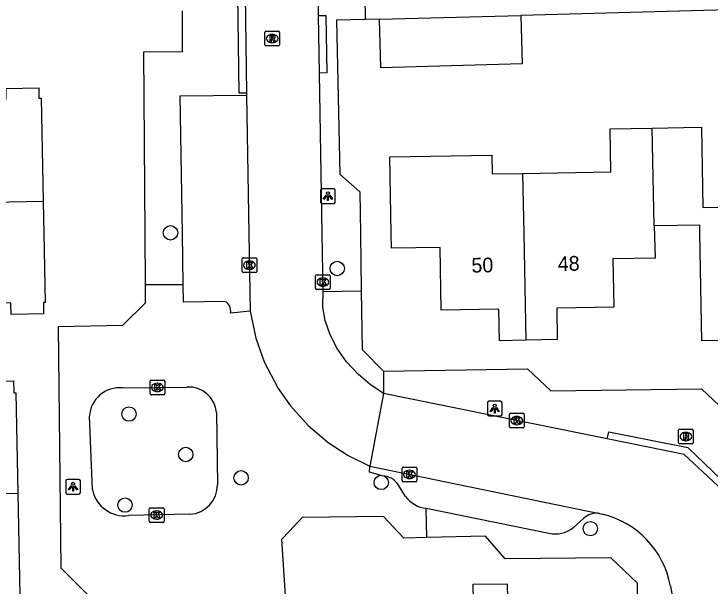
# Model space of a CAD drawing. Extents: x 157321 to 158827, y 386650 to 388532.
# Drawn here: x 157981.24 to 158028.63, y 387726.03 to 387764.93 of the extents above; entities that cross this region are included whole.
import ezdxf

# ---------------------------------------------------------------- set-up
doc = ezdxf.new("R2010")
doc.units = 0
for name, color, linetype in [('IMGEO_Boom', 7, 'Continuous'), ('IMGEO_Kolk', 7, 'Continuous'), ('IMGEO_Lichtpunt', 7, 'Continuous'), ('IMGEO_Pand', 7, 'Continuous'), ('IMGEO_Pand_nummerreeks', 7, 'Continuous'), ('IMGEO_Rijbaan_lokaal_open', 7, 'Continuous'), ('IMGEO_Rioolput', 7, 'Continuous'), ('IMGEO_Voetpad_open', 7, 'Continuous')]:
    doc.layers.add(name, color=color, linetype=linetype)

msp = doc.modelspace()

# ---------------------------------------------------------------- linework, layer by layer
at = {"layer": 'IMGEO_Boom'}
for centre in [(157991.9, 387750.043), (158003.247, 387747.618), (157989.076, 387737.722), (157992.942, 387734.97), (157996.708, 387733.386), (158006.244, 387733.069), (157988.805, 387731.529), (158020.477, 387729.929)]:
    msp.add_circle(centre, 0.489, dxfattribs=at)
at = {"layer": 'IMGEO_Kolk'}
for p, q in [((157996.768, 387747.421), (157996.768, 387748.273)), ((157996.843, 387748.347), (157997.695, 387748.347)), ((157997.256, 387748.127), (157997.281, 387748.127)), ((157997.769, 387748.273), (157997.769, 387747.421)), ((157997.279, 387747.567), (157997.254, 387747.567)), ((157997.695, 387747.347), (157996.843, 387747.347)), ((158001.775, 387746.27), (158001.775, 387747.122)), ((158001.85, 387747.196), (158002.702, 387747.196)), ((158002.263, 387746.976), (158002.288, 387746.976)), ((158002.776, 387747.122), (158002.776, 387746.27)), ((158002.702, 387746.196), (158001.85, 387746.196)), ((158002.286, 387746.416), (158002.261, 387746.416)), ((157990.507, 387739.109), (157990.507, 387739.961)), ((157990.582, 387740.035), (157991.434, 387740.035)), ((157991.508, 387739.961), (157991.508, 387739.109)), ((157990.995, 387739.815), (157991.02, 387739.815)), ((157991.434, 387739.035), (157990.582, 387739.035)), ((157991.018, 387739.255), (157990.993, 387739.255)), ((158014.969, 387736.85), (158014.969, 387737.702)), ((158015.044, 387737.776), (158015.896, 387737.776)), ((158015.457, 387737.556), (158015.482, 387737.556)), ((158015.97, 387737.702), (158015.97, 387736.85)), ((158015.48, 387736.996), (158015.455, 387736.996)), ((158015.896, 387736.776), (158015.044, 387736.776)), ((158007.663, 387733.192), (158007.663, 387734.044)), ((158007.738, 387734.118), (158008.59, 387734.118)), ((158008.151, 387733.898), (158008.176, 387733.898)), ((158008.664, 387734.044), (158008.664, 387733.192)), ((158008.174, 387733.338), (158008.149, 387733.338)), ((158008.59, 387733.118), (158007.738, 387733.118)), ((157990.535, 387731.355), (157991.387, 387731.355)), ((157990.46, 387730.429), (157990.46, 387731.281)), ((157990.948, 387731.135), (157990.973, 387731.135)), ((157991.461, 387731.281), (157991.461, 387730.429)), ((157990.971, 387730.575), (157990.946, 387730.575)), ((157991.387, 387730.355), (157990.535, 387730.355))]:
    msp.add_line(p, q, dxfattribs=at)
for points in [[(157996.768, 387747.421), (157996.768, 387748.273)], [(157996.843, 387748.347), (157997.695, 387748.347)], [(157997.089, 387748.047), (157997.212, 387748.047), (157997.212, 387747.896), (157997.342, 387748.047), (157997.506, 387748.047), (157997.36, 387747.896), (157997.513, 387747.647), (157997.361, 387747.647), (157997.276, 387747.811), (157997.212, 387747.744), (157997.212, 387747.647), (157997.089, 387747.647), (157997.089, 387748.047)], [(157997.769, 387748.273), (157997.769, 387747.421)], [(157997.695, 387747.347), (157996.843, 387747.347)], [(158001.775, 387746.27), (158001.775, 387747.122)], [(158001.85, 387747.196), (158002.702, 387747.196)], [(158002.776, 387747.122), (158002.776, 387746.27)], [(158002.096, 387746.896), (158002.219, 387746.896), (158002.219, 387746.745), (158002.349, 387746.896), (158002.513, 387746.896), (158002.367, 387746.745), (158002.52, 387746.496), (158002.368, 387746.496), (158002.283, 387746.66), (158002.219, 387746.593), (158002.219, 387746.496), (158002.096, 387746.496), (158002.096, 387746.896)], [(158002.702, 387746.196), (158001.85, 387746.196)], [(157990.507, 387739.109), (157990.507, 387739.961)], [(157990.582, 387740.035), (157991.434, 387740.035)], [(157991.508, 387739.961), (157991.508, 387739.109)], [(157990.828, 387739.735), (157990.951, 387739.735), (157990.951, 387739.584), (157991.081, 387739.735), (157991.245, 387739.735), (157991.099, 387739.584), (157991.252, 387739.335), (157991.1, 387739.335), (157991.015, 387739.499), (157990.951, 387739.432), (157990.951, 387739.335), (157990.828, 387739.335), (157990.828, 387739.735)], [(157991.434, 387739.035), (157990.582, 387739.035)], [(158014.969, 387736.85), (158014.969, 387737.702)], [(158015.044, 387737.776), (158015.896, 387737.776)], [(158015.29, 387737.476), (158015.413, 387737.476), (158015.413, 387737.325), (158015.543, 387737.476), (158015.707, 387737.476), (158015.561, 387737.325), (158015.714, 387737.076), (158015.562, 387737.076), (158015.477, 387737.24), (158015.413, 387737.173), (158015.413, 387737.076), (158015.29, 387737.076), (158015.29, 387737.476)], [(158015.97, 387737.702), (158015.97, 387736.85)], [(158015.896, 387736.776), (158015.044, 387736.776)], [(158007.663, 387733.192), (158007.663, 387734.044)], [(158007.738, 387734.118), (158008.59, 387734.118)], [(158007.984, 387733.818), (158008.107, 387733.818), (158008.107, 387733.667), (158008.237, 387733.818), (158008.401, 387733.818), (158008.255, 387733.667), (158008.408, 387733.418), (158008.256, 387733.418), (158008.171, 387733.582), (158008.107, 387733.515), (158008.107, 387733.418), (158007.984, 387733.418), (158007.984, 387733.818)], [(158008.664, 387734.044), (158008.664, 387733.192)], [(158008.59, 387733.118), (158007.738, 387733.118)], [(157990.535, 387731.355), (157991.387, 387731.355)], [(157990.46, 387730.429), (157990.46, 387731.281)], [(157990.781, 387731.055), (157990.904, 387731.055), (157990.904, 387730.904), (157991.034, 387731.055), (157991.198, 387731.055), (157991.052, 387730.904), (157991.205, 387730.655), (157991.053, 387730.655), (157990.968, 387730.819), (157990.904, 387730.752), (157990.904, 387730.655), (157990.781, 387730.655), (157990.781, 387731.055)], [(157991.461, 387731.281), (157991.461, 387730.429)], [(157991.387, 387730.355), (157990.535, 387730.355)]]:
    msp.add_lwpolyline(points, dxfattribs=at)
for centre, start, end in [((157996.845, 387748.271), 91.552, 178.448), ((157996.845, 387748.271), 91.552, 178.448), ((157997.693, 387748.271), 1.552, 88.448), ((157997.693, 387748.271), 1.552, 88.448), ((157996.845, 387747.423), 181.552, 268.448), ((157996.845, 387747.423), 181.552, 268.448), ((157997.693, 387747.423), 271.552, 358.448), ((157997.693, 387747.423), 271.552, 358.448), ((158001.852, 387747.12), 91.552, 178.448), ((158001.852, 387747.12), 91.552, 178.448), ((158002.7, 387747.12), 1.552, 88.448), ((158002.7, 387747.12), 1.552, 88.448), ((158001.852, 387746.272), 181.552, 268.448), ((158001.852, 387746.272), 181.552, 268.448), ((158002.7, 387746.272), 271.552, 358.448), ((158002.7, 387746.272), 271.552, 358.448), ((157990.584, 387739.959), 91.552, 178.448), ((157990.584, 387739.959), 91.552, 178.448), ((157991.432, 387739.959), 1.552, 88.448), ((157991.432, 387739.959), 1.552, 88.448), ((157990.584, 387739.111), 181.552, 268.448), ((157990.584, 387739.111), 181.552, 268.448), ((157991.432, 387739.111), 271.552, 358.448), ((157991.432, 387739.111), 271.552, 358.448), ((158015.046, 387737.7), 91.552, 178.448), ((158015.046, 387737.7), 91.552, 178.448), ((158015.894, 387737.7), 1.552, 88.448), ((158015.894, 387737.7), 1.552, 88.448), ((158015.046, 387736.852), 181.552, 268.448), ((158015.046, 387736.852), 181.552, 268.448), ((158015.894, 387736.852), 271.552, 358.448), ((158015.894, 387736.852), 271.552, 358.448), ((158007.74, 387734.042), 91.552, 178.448), ((158007.74, 387734.042), 91.552, 178.448), ((158008.588, 387734.042), 1.552, 88.448), ((158008.588, 387734.042), 1.552, 88.448), ((158007.74, 387733.194), 181.552, 268.448), ((158007.74, 387733.194), 181.552, 268.448), ((158008.588, 387733.194), 271.552, 358.448), ((158008.588, 387733.194), 271.552, 358.448), ((157990.537, 387731.279), 91.552, 178.448), ((157990.537, 387731.279), 91.552, 178.448), ((157991.385, 387731.279), 1.552, 88.448), ((157991.385, 387731.279), 1.552, 88.448), ((157990.537, 387730.431), 181.552, 268.448), ((157990.537, 387730.431), 181.552, 268.448), ((157991.385, 387730.431), 271.552, 358.448), ((157991.385, 387730.431), 271.552, 358.448)]:
    msp.add_arc(centre, 0.0765, start, end, dxfattribs=at)
for centre, major_axis, ratio, start_param, end_param in [((157997.255, 387747.847), (-0.387, 0.002), 0.722429, 4.712389, 7.853982), ((157997.28, 387747.847), (-0.39, 0.002), 0.717154, 1.570796, 4.712389), ((158002.262, 387746.696), (-0.387, 0.002), 0.722429, 4.712389, 7.853982), ((158002.287, 387746.696), (-0.39, 0.002), 0.717154, 1.570796, 4.712389), ((157990.994, 387739.535), (-0.387, 0.002), 0.722429, 4.712389, 7.853982), ((157991.019, 387739.535), (-0.39, 0.002), 0.717154, 1.570796, 4.712389), ((158015.456, 387737.276), (-0.387, 0.002), 0.722429, 4.712389, 7.853982), ((158015.481, 387737.276), (-0.39, 0.002), 0.717154, 1.570796, 4.712389), ((158008.15, 387733.618), (-0.387, 0.002), 0.722429, 4.712389, 7.853982), ((158008.175, 387733.618), (-0.39, 0.002), 0.717154, 1.570796, 4.712389), ((157990.947, 387730.855), (-0.387, 0.002), 0.722429, 4.712389, 7.853982), ((157990.972, 387730.855), (-0.39, 0.002), 0.717154, 1.570796, 4.712389)]:
    msp.add_ellipse(centre, major_axis=major_axis, ratio=ratio, start_param=start_param, end_param=end_param, dxfattribs=at)
at = {"layer": 'IMGEO_Lichtpunt'}
for p, q in [((158002.118, 387752.945), (158002.118, 387752.138)), ((158002.118, 387752.945), (158002.118, 387752.138)), ((158003.02, 387753.04), (158002.212, 387753.04)), ((158003.02, 387753.04), (158002.212, 387753.04)), ((158003.114, 387752.138), (158003.114, 387752.945)), ((158003.114, 387752.138), (158003.114, 387752.945)), ((158002.212, 387752.044), (158003.02, 387752.044)), ((158002.212, 387752.044), (158003.02, 387752.044)), ((158013.469, 387738.494), (158013.469, 387737.687)), ((158013.469, 387738.494), (158013.469, 387737.687)), ((158014.371, 387738.589), (158013.563, 387738.589)), ((158014.371, 387738.589), (158013.563, 387738.589)), ((158014.465, 387737.687), (158014.465, 387738.494)), ((158014.465, 387737.687), (158014.465, 387738.494)), ((158013.563, 387737.593), (158014.371, 387737.593)), ((158013.563, 387737.593), (158014.371, 387737.593)), ((157985.671, 387733.279), (157984.863, 387733.279)), ((157985.671, 387733.279), (157984.863, 387733.279)), ((157984.769, 387733.184), (157984.769, 387732.377)), ((157984.769, 387733.184), (157984.769, 387732.377)), ((157985.765, 387732.377), (157985.765, 387733.184)), ((157985.765, 387732.377), (157985.765, 387733.184)), ((157984.863, 387732.283), (157985.671, 387732.283)), ((157984.863, 387732.283), (157985.671, 387732.283))]:
    msp.add_line(p, q, dxfattribs=at)
for points in [[(158002.492, 387752.609), (158002.531, 387752.581), (158002.343, 387752.319), (158002.305, 387752.346), (158002.492, 387752.609)], [(158002.594, 387752.561), (158002.641, 387752.561), (158002.641, 387752.239), (158002.594, 387752.239), (158002.594, 387752.561)], [(158002.704, 387752.581), (158002.742, 387752.608), (158002.929, 387752.346), (158002.89, 387752.318), (158002.704, 387752.581)], [(158013.843, 387738.158), (158013.882, 387738.13), (158013.694, 387737.868), (158013.656, 387737.895), (158013.843, 387738.158)], [(158013.945, 387738.11), (158013.992, 387738.11), (158013.992, 387737.788), (158013.945, 387737.788), (158013.945, 387738.11)], [(158014.055, 387738.13), (158014.093, 387738.157), (158014.28, 387737.895), (158014.241, 387737.867), (158014.055, 387738.13)], [(157985.143, 387732.848), (157985.182, 387732.82), (157984.994, 387732.558), (157984.956, 387732.585), (157985.143, 387732.848)], [(157985.245, 387732.8), (157985.292, 387732.8), (157985.292, 387732.478), (157985.245, 387732.478), (157985.245, 387732.8)], [(157985.355, 387732.82), (157985.393, 387732.847), (157985.58, 387732.585), (157985.541, 387732.557), (157985.355, 387732.82)]]:
    msp.add_lwpolyline(points, dxfattribs=at)
for centre in [(158002.617, 387752.743), (158013.968, 387738.292), (157985.268, 387732.982)]:
    msp.add_circle(centre, 0.0994, dxfattribs=at)
for centre, start, end in [((158002.212, 387752.945), 90, 180), ((158002.212, 387752.945), 90, 180), ((158003.02, 387752.945), 0, 90), ((158003.02, 387752.945), 0, 90), ((158002.212, 387752.138), 180, 270), ((158002.212, 387752.138), 180, 270), ((158003.02, 387752.138), 270, 0), ((158003.02, 387752.138), 270, 360), ((158013.563, 387738.494), 90, 180), ((158013.563, 387738.494), 90, 180), ((158014.371, 387738.494), 0, 90), ((158014.371, 387738.494), 0, 90), ((158013.563, 387737.687), 180, 270), ((158013.563, 387737.687), 180, 270), ((158014.371, 387737.687), 270, 0), ((158014.371, 387737.687), 270, 360), ((157984.863, 387733.184), 90, 180), ((157984.863, 387733.184), 90, 180), ((157985.671, 387733.184), 0, 90), ((157985.671, 387733.184), 0, 90), ((157984.863, 387732.377), 180, 270), ((157984.863, 387732.377), 180, 270), ((157985.671, 387732.377), 270, 0), ((157985.671, 387732.377), 270, 360)]:
    msp.add_arc(centre, 0.0946, start, end, dxfattribs=at)
at = {"layer": 'IMGEO_Pand'}
for points in [[(158015.745, 387764.823), (158015.834, 387761.534), (158006.218, 387761.273), (158006.128, 387764.562)], [(158006.128, 387764.562), (158015.745, 387764.823)], [(157975.087, 387762.025), (157977.768, 387762.077), (157977.825, 387759.08), (157979.202, 387759.107), (157980.721, 387759.136), (157980.707, 387759.853), (157982.936, 387759.896), (157982.95, 387759.201), (157983.095, 387759.203), (157983.229, 387752.204)], [(158015.858, 387754.085), (158021.876, 387754.194), (158021.823, 387757.118), (158024.675, 387757.169)], [(158024.675, 387757.169), (158026.823, 387757.208), (158028.041, 387757.23), (158028.14, 387751.772), (158033.703, 387751.872)], [(158024.828, 387750.519), (158024.675, 387757.169)], [(158016.086, 387742.743), (158014.293, 387742.71), (158014.254, 387744.848), (158010.325, 387744.777), (158010.247, 387749.052), (158006.943, 387748.992), (158006.925, 387750), (158006.831, 387755.201), (158013.769, 387755.326), (158013.792, 387754.047), (158015.858, 387754.085)], [(158015.858, 387754.085), (158015.94, 387750), (158016.086, 387742.743)], [(157973.983, 387752.018), (157983.229, 387752.204)], [(157983.229, 387752.204), (157983.271, 387750), (157983.361, 387745.303), (157983.246, 387745.301), (157983.261, 387744.531), (157981.052, 387744.488), (157981.036, 387745.281), (157974.701, 387745.16), (157974.759, 387742.136)], [(158024.828, 387750.519), (158024.878, 387748.33), (158022.016, 387748.278), (158022.076, 387744.999), (158018.189, 387744.928), (158018.228, 387742.782), (158016.086, 387742.743)], [(158034.014, 387740.578), (158031.902, 387740.54), (158031.862, 387742.764), (158028.066, 387742.695), (158027.933, 387750), (158027.923, 387750.575), (158024.828, 387750.519)], [(157974.759, 387742.136), (157974.817, 387739.119), (157979.131, 387739.202), (157979.117, 387739.937), (157981.215, 387739.978), (157981.231, 387739.168), (157981.381, 387739.171), (157981.512, 387732.336)], [(157972.38, 387732.205), (157981.512, 387732.336)], [(157981.512, 387732.336), (157981.645, 387725.382), (157981.475, 387725.379), (157981.49, 387724.579), (157979.431, 387724.539), (157979.416, 387725.333), (157975.064, 387725.249), (157975.122, 387722.212)], [(158008.018, 387723.867), (158012.536, 387723.963), (158012.501, 387726.148), (158014.817, 387726.186), (158014.858, 387724.148), (158014.86, 387724.022)]]:
    msp.add_lwpolyline(points, dxfattribs=at)
at = {"layer": 'IMGEO_Rijbaan_lokaal_open'}
for points in [[(158001.979, 387764.823), (158001.485, 387793.32)], [(157996.975, 387766.234), (157997.082, 387759.547)], [(158002.043, 387760.91), (158001.979, 387764.823)], [(158002.285, 387746.06), (158002.221, 387750), (158002.043, 387760.91)], [(157997.082, 387759.547), (157997.085, 387759.394)], [(157997.085, 387759.394), (157997.235, 387750), (157997.32, 387744.709)], [(158006.403, 387739.112), (158005.492, 387739.737), (158004.696, 387740.405), (158003.878, 387741.269), (158003.238, 387742.175), (158002.759, 387743.104), (158002.434, 387744.077), (158002.279, 387744.999), (158002.285, 387746.06)], [(157997.32, 387744.709), (157997.712, 387742.883), (157998.285, 387741.28), (157999.231, 387739.465), (158000.061, 387738.286), (158001.275, 387736.934), (158002.633, 387735.785), (158003.997, 387734.895), (158005.476, 387734.171)], [(158006.403, 387739.112), (158005.476, 387734.171)], [(158021.61, 387736.032), (158006.403, 387739.112)], [(158030.612, 387729.005), (158030.097, 387731.957), (158026.86, 387734.968), (158021.61, 387736.032)], [(158005.476, 387734.171), (158021.098, 387730.962)], [(158021.098, 387730.962), (158021.271, 387730.924)], [(158025.928, 387726.025), (158029.383, 387707.116)]]:
    msp.add_lwpolyline(points, dxfattribs=at)
msp.add_arc((158019.852, 387724.912), 6.177, 10.3798, 76.7188, dxfattribs=at)
at = {"layer": 'IMGEO_Rioolput'}
for p, q in [((157998.323, 387762.824), (157998.323, 387763.676)), ((157998.398, 387763.75), (157999.25, 387763.75)), ((157998.811, 387763.53), (157998.836, 387763.53)), ((157999.324, 387763.676), (157999.324, 387762.824)), ((157999.25, 387762.75), (157998.398, 387762.75)), ((157998.834, 387762.97), (157998.809, 387762.97)), ((158026.483, 387735.764), (158026.483, 387736.616)), ((158026.558, 387736.69), (158027.41, 387736.69)), ((158027.484, 387736.616), (158027.484, 387735.764)), ((158026.971, 387736.47), (158026.996, 387736.47)), ((158027.41, 387735.69), (158026.558, 387735.69)), ((158026.994, 387735.91), (158026.969, 387735.91))]:
    msp.add_line(p, q, dxfattribs=at)
for points in [[(157998.323, 387762.824), (157998.323, 387763.676)], [(157998.398, 387763.75), (157999.25, 387763.75)], [(157999.324, 387763.676), (157999.324, 387762.824)], [(157998.912, 387763.448), (157998.66, 387763.45), (157998.66, 387763.05)], [(157998.66, 387763.05), (157998.784, 387763.05), (157998.784, 387763.212), (157998.795, 387763.212)], [(157998.838, 387763.369), (157998.784, 387763.369), (157998.784, 387763.288)], [(157998.784, 387763.288), (157998.836, 387763.288)], [(157998.842, 387763.183), (157998.913, 387763.05), (157999.053, 387763.05), (157998.988, 387763.176)], [(157999.25, 387762.75), (157998.398, 387762.75)], [(158026.483, 387735.764), (158026.483, 387736.616)], [(158026.558, 387736.69), (158027.41, 387736.69)], [(158027.484, 387736.616), (158027.484, 387735.764)], [(158027.072, 387736.388), (158026.82, 387736.39), (158026.82, 387735.99)], [(158026.82, 387735.99), (158026.944, 387735.99), (158026.944, 387736.152), (158026.955, 387736.152)], [(158026.998, 387736.309), (158026.944, 387736.309), (158026.944, 387736.228)], [(158026.944, 387736.228), (158026.996, 387736.228)], [(158027.002, 387736.123), (158027.073, 387735.99), (158027.213, 387735.99), (158027.148, 387736.116)], [(158027.41, 387735.69), (158026.558, 387735.69)]]:
    msp.add_lwpolyline(points, dxfattribs=at)
for centre, radius, start, end in [((157998.4, 387763.674), 0.0765, 91.552, 178.448), ((157998.4, 387763.674), 0.0765, 91.552, 178.448), ((157999.248, 387763.674), 0.0765, 1.552, 88.448), ((157999.248, 387763.674), 0.0765, 1.552, 88.448), ((157998.794, 387763.159), 0.0533, 26.0293, 88.6989), ((157998.82, 387763.477), 0.19, 274.7715, 282.9687), ((157998.844, 387763.273), 0.0964, 77.0061, 93.1865), ((157998.858, 387763.33), 0.0378, 276.6634, 79.6772), ((157998.911, 387763.338), 0.109, 350.3612, 89.416), ((157998.909, 387763.338), 0.112, 277.5842, 350.9817), ((157998.893, 387763.123), 0.108, 29.5134, 73.7905), ((157998.4, 387762.826), 0.0765, 181.552, 268.448), ((157998.4, 387762.826), 0.0765, 181.552, 268.448), ((157999.248, 387762.826), 0.0765, 271.552, 358.448), ((157999.248, 387762.826), 0.0765, 271.552, 358.448), ((158026.56, 387736.614), 0.0765, 91.552, 178.448), ((158026.56, 387736.614), 0.0765, 91.552, 178.448), ((158027.408, 387736.614), 0.0765, 1.552, 88.448), ((158027.408, 387736.614), 0.0765, 1.552, 88.448), ((158026.954, 387736.099), 0.0533, 26.0293, 88.6989), ((158026.98, 387736.417), 0.19, 274.7715, 282.9687), ((158027.004, 387736.213), 0.0964, 77.0061, 93.1865), ((158027.018, 387736.27), 0.0378, 276.6634, 79.6772), ((158027.071, 387736.278), 0.109, 350.3612, 89.416), ((158027.069, 387736.278), 0.112, 277.5842, 350.9817), ((158027.053, 387736.063), 0.108, 29.5134, 73.7905), ((158026.56, 387735.766), 0.0765, 181.552, 268.448), ((158026.56, 387735.766), 0.0765, 181.552, 268.448), ((158027.408, 387735.766), 0.0765, 271.552, 358.448), ((158027.408, 387735.766), 0.0765, 271.552, 358.448)]:
    msp.add_arc(centre, radius, start, end, dxfattribs=at)
for centre, major_axis, ratio, start_param, end_param in [((157998.81, 387763.25), (-0.387, 0.002), 0.722429, 4.712389, 7.853982), ((157998.835, 387763.25), (-0.39, 0.002), 0.717154, 1.570796, 4.712389), ((158026.97, 387736.19), (-0.387, 0.002), 0.722429, 4.712389, 7.853982), ((158026.995, 387736.19), (-0.39, 0.002), 0.717154, 1.570796, 4.712389)]:
    msp.add_ellipse(centre, major_axis=major_axis, ratio=ratio, start_param=start_param, end_param=end_param, dxfattribs=at)
at = {"layer": 'IMGEO_Voetpad_open'}
for points in [[(158060.033, 387773.884), (158034.016, 387773.417), (158034.016, 387765.319), (158015.745, 387764.823)], [(157997.082, 387759.547), (157996.583, 387759.539), (157996.476, 387766.226), (157996.975, 387766.234)], [(158005.12, 387766.137), (158005.154, 387764.54)], [(157990.192, 387746.503), (157990.17, 387750), (157990.093, 387762.357), (157992.713, 387762.363), (157992.715, 387765.142)], [(158001.979, 387764.823), (158002.478, 387764.831), (158002.542, 387760.918), (158002.043, 387760.91)], [(158005.154, 387764.54), (158003.195, 387764.506), (158003.423, 387754.029), (158004.795, 387752.842), (158004.835, 387750), (158004.889, 387746.107)], [(158006.128, 387764.562), (158005.154, 387764.54)], [(157992.766, 387746.518), (157992.713, 387750), (157992.569, 387759.368), (157997.085, 387759.394)], [(158009.339, 387729.326), (158007.788, 387729.289), (158006.405, 387730.765), (158000.866, 387730.683), (158000, 387729.763), (157999.451, 387729.18), (157999.701, 387725.392), (157986.526, 387725.178), (157984.461, 387727.247), (157984.286, 387743.67), (157988.664, 387743.77), (157990.2, 387745.273), (157990.192, 387746.503)], [(157992.766, 387746.518), (157990.192, 387746.503)], [(157995.599, 387745.385), (157992.779, 387745.319), (157992.766, 387746.518)], [(158002.285, 387746.06), (158004.889, 387746.107)], [(158004.889, 387746.107), (158004.945, 387742.107), (158006.397, 387740.643)], [(157997.32, 387744.709), (157995.979, 387744.587)], [(158006.397, 387740.643), (158016.196, 387740.792), (158017.789, 387739.307), (158028.039, 387739.428), (158029.652, 387737.921), (158032.621, 387738.018)], [(158006.397, 387740.643), (158006.403, 387739.112)], [(157988.625, 387739.505), (157993.036, 387739.559)], [(157986.591, 387732.585), (157986.382, 387737.588)], [(157995.023, 387737.823), (157995.102, 387732.909)], [(158021.61, 387736.032), (158021.734, 387736.511), (158027.121, 387735.441), (158030.538, 387732.167), (158031.098, 387729.034), (158030.612, 387729.005)], [(158006.327, 387733.524), (158005.437, 387733.762), (158005.476, 387734.171)], [(158007.901, 387732.118), (158007.42, 387732.877)], [(158009.339, 387729.326), (158009.313, 387731.312)], [(158009.313, 387731.312), (158017.652, 387729.613)], [(157993.22, 387730.905), (157989.049, 387730.816)], [(158019.301, 387729.988), (158020.021, 387730.613)], [(158025.37, 387703.884), (158025.299, 387707.072), (158025.119, 387715.21), (158025.007, 387720.243), (158023.643, 387721.789), (158023.682, 387726.216), (158021.878, 387727.951), (158014.671, 387727.885), (158013.346, 387729.421), (158009.339, 387729.326)]]:
    msp.add_lwpolyline(points, dxfattribs=at)
for centre, radius, start, end in [((157995.3, 387744.753), 0.699, 346.2454, 64.6813), ((157988.434, 387737.458), 2.056, 84.6548, 176.3835), ((157993.136, 387737.669), 1.893, 4.6784, 93.0355), ((158006.266, 387732.174), 1.352, 31.3549, 87.3984), ((157993.088, 387732.915), 2.014, 273.766, 359.8304), ((157988.778, 387733.032), 2.232, 191.5427, 276.9729), ((158009.494, 387733.269), 1.965, 215.8483, 264.7144), ((158020.91, 387729.706), 1.27, 81.4853, 134.4244), ((158018.071, 387731.582), 2.013, 257.9759, 307.6476)]:
    msp.add_arc(centre, radius, start, end, dxfattribs=at)

# ---------------------------------------------------------------- texts
at = {"layer": 'IMGEO_Pand_nummerreeks'}
for s, rotation, p in [('50', 1.0823, (158012.392, 387747.336)), ('48', 1.0829, (158018.267, 387747.447))]:
    msp.add_text(s, height=1, rotation=rotation, dxfattribs=at).set_placement(p)

doc.saveas('drawing.dxf')
